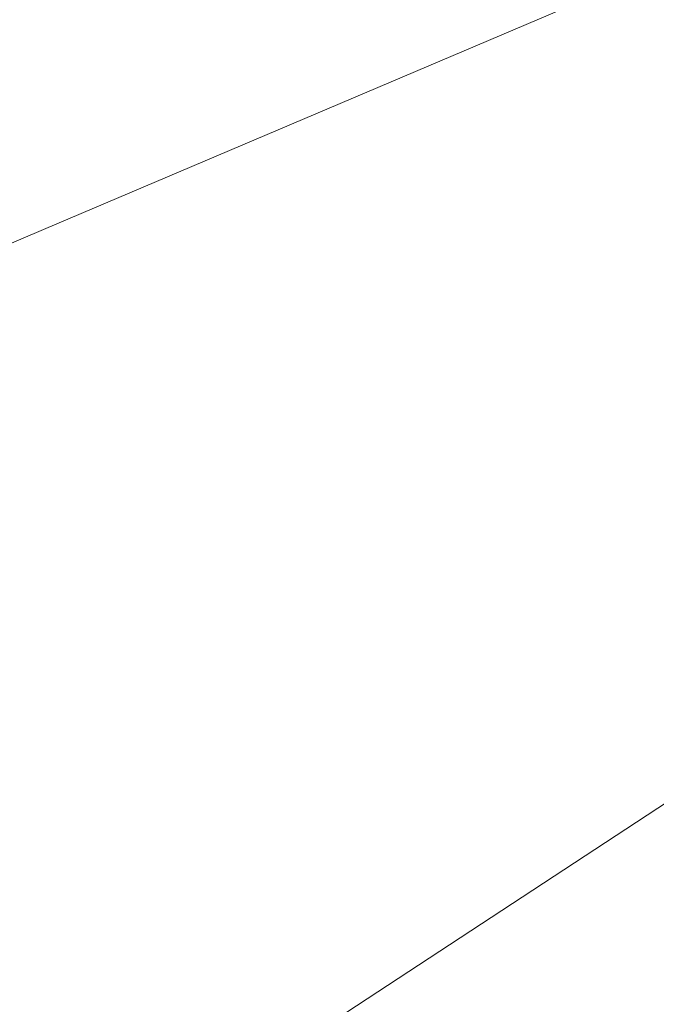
# Model space of a CAD drawing. Extents: x 1620613 to 1693141, y 557269 to 607790.
# Tile 387 of 656: x 1620822.656 to 1620823.148, y 607310.083 to 607310.845. Entities that reach past the tile are written whole.
import ezdxf

# ---------------------------------------------------------------- set-up
doc = ezdxf.new("R2010")
doc.units = 0
doc.header["$LTSCALE"] = 10
doc.header["$MEASUREMENT"] = 0
doc.linetypes.add('DGN Style 2', pattern=[7.346996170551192, 4.408197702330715, -2.938798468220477])
doc.linetypes.add('DGN Style 3', pattern=[10.28579463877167, 7.346996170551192, -2.938798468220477])
for name, color, linetype, lineweight in [('DR_X_Text', 7, 'Continuous', 0), ('DT_X_Contour_Minor', 136, 'DGN Style 3', 0), ('SV_X_Top_of_Bank', 97, 'DGN Style 2', 0)]:
    doc.layers.add(name, color=color, linetype=linetype, lineweight=lineweight)
doc.styles.get("Standard").update_dxf_attribs({"font": 'arial.ttf'})
doc.styles.add('Style-Arial', font='arial.ttf')
doc.dimstyles.get("Standard").update_dxf_attribs({"dimtxt": 0.18, "dimasz": 0.18, "dimexe": 0.18, "dimexo": 0.0625, "dimgap": 0.09, "dimtad": 0, "dimtih": 1, "dimtoh": 1, "dimdec": 4, "dimzin": 0, "dimdsep": 46, "dimtxsty": 'Standard', "dimcen": 0.09, "dimadec": 0, "dimazin": 0, "dimtfac": 1, "dimtdec": 4, "dimtofl": 0, "dimtmove": 0, "dimatfit": 3, "dimfxl": 1, "dimtolj": 1, "dimtzin": 0, "dimarcsym": 0})

# ---------------------------------------------------------------- blocks, each defined once
blk = doc.blocks.new('*U1004')
at = {"layer": 'DT_X_Contour_Minor', "transparency": 33554559, "elevation": 1.00004144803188, "flags": 128}
blk.add_lwpolyline([(-19.69856338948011, 52.66703538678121), (-22.97917621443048, 50.33200244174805), (-23.62268697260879, 49.87430905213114), (-24.14724232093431, 49.50195728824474), (-24.55284226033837, 49.21494715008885), (-24.83948679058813, 49.01327863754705), (-25.44526499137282, 48.58928477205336), (-25.8611415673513, 48.24088889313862), (-26.65443764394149, 47.51369665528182), (-27.82515322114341, 46.40770805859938), (-29.37328829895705, 44.92292310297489), (-34.00487450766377, 40.45843474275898), (-35.55615833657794, 38.95139871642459), (-36.73632016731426, 37.77865690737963), (-37.54535999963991, 36.94020931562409), (-37.98327783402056, 36.43605594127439), (-39.16094306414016, 34.86336003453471), (-39.04050473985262, 34.36560984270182), (-39.02641544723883, 34.2682926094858), (-39.03576399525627, 34.18966242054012), (-39.06855038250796, 34.12971927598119), (-39.12477461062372, 34.0884631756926), (-39.30595633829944, 34.00336296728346), (-39.40387001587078, 33.95451880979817), (-39.56172475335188, 33.87181149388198), (-39.77952055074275, 33.75524101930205), (-40.05725740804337, 33.6048073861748), (-41.49322521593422, 32.82376972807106), (-41.86682246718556, 32.51977822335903), (-41.94894109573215, 32.46183777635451), (-42.03518387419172, 32.41829850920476), (-42.12555080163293, 32.3891604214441), (-42.22004187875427, 32.37442351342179), (-42.67062325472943, 32.33925402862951), (-44.52491818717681, 31.70100150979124), (-44.87782919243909, 31.57921938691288), (-45.14186437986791, 31.48740981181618), (-45.31702374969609, 31.42557278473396), (-45.40330730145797, 31.39370830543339), (-45.51489568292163, 31.34869975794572), (-45.55203357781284, 31.33363400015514), (-45.57975597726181, 31.3221931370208), (-45.59806288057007, 31.31437716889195), (-45.60695428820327, 31.31018609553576), (-45.61811071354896, 31.30384309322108), (-45.63274925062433, 31.29643669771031), (-45.6682975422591, 31.2789747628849), (-45.72475558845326, 31.25145728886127), (-45.80212338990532, 31.21388427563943), (-46.03631719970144, 31.10028218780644), (-46.21665420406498, 31.01860475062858), (-46.58201985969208, 30.85877400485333), (-47.13241416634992, 30.62078995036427), (-47.86783712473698, 30.30465258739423), (-50.07566988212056, 29.35741520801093), (-50.93855268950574, 28.98703429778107), (-51.87132654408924, 28.58631960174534), (-52.87399144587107, 28.15527112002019), (-53.94654739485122, 27.69388885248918), (-56.89988465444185, 26.42309109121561), (-58.06257946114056, 25.91916534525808), (-59.33566093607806, 25.36048642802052), (-60.71912907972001, 24.74705433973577), (-62.21298389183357, 24.07886908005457), (-66.34377894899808, 22.22403749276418), (-67.84851839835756, 21.54901817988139), (-69.2646404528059, 20.915083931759), (-70.59214511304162, 20.32223474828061), (-71.83103237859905, 19.77047062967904), (-75.01657522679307, 18.35387973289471), (-76.27740395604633, 17.79226561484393), (-77.67073300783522, 17.16986643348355), (-79.19656238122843, 16.48668218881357), (-80.85489207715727, 15.74271288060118), (-85.45377169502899, 13.67774797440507), (-87.07017853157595, 12.95140588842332), (-88.4702393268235, 12.32110330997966), (-89.65395408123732, 11.78684023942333), (-90.62132279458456, 11.34861667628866), (-92.9125113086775, 10.30807318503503), (-93.7707048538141, 9.91871885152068), (-94.62689410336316, 9.531063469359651), (-95.48107905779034, 9.145107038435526), (-96.33325971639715, 8.76084955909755), (-98.60306907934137, 7.738428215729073), (-99.40987567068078, 7.375095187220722), (-100.1279384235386, 7.051912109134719), (-100.7572573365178, 6.768878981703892), (-101.2978324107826, 6.525995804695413), (-102.6210408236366, 5.93184059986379), (-103.1047424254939, 5.713238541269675), (-103.5634409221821, 5.503048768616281), (-103.9971363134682, 5.301271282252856), (-104.4058285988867, 5.107906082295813), (-105.4623372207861, 4.603481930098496), (-105.8398135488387, 4.423677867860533), (-106.1798610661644, 4.26258379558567), (-106.4824797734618, 4.120199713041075), (-106.747669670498, 3.996525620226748), (-107.4049376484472, 3.691674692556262), (-107.6804949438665, 3.564470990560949), (-108.0142158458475, 3.411498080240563), (-108.406100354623, 3.232755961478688), (-108.8561484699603, 3.028244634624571), (-110.1338282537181, 2.448522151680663), (-110.552566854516, 2.259257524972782), (-110.8505228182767, 2.126255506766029), (-111.0276961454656, 2.049516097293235), (-111.08408683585, 2.029039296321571), (-111.0734184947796, 2.049451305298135), (-111.080268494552, 2.051227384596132), (-111.1088197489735, 2.041246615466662), (-111.1590722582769, 2.01950899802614), (-111.2310260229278, 1.986014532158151), (-111.4518377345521, 1.881020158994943), (-111.5258236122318, 1.846378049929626), (-111.582172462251, 1.821197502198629), (-111.6208842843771, 1.805478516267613), (-111.6419590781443, 1.799221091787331), (-111.6746424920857, 1.795150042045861), (-111.6955372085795, 1.788726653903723), (-111.7337087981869, 1.772509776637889), (-111.7891572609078, 1.746499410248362), (-111.8618825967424, 1.710695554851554), (-112.0788526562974, 1.602160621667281), (-112.1770932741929, 1.55291708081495), (-112.3090875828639, 1.486587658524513), (-112.4748355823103, 1.403172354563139), (-112.6743372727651, 1.302671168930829), (-113.6841037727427, 0.7937985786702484), (-115.0783100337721, -2.270214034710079), (-115.3522554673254, -2.863819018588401), (-115.5765747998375, -3.331485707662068), (-115.7512680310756, -3.67321410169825), (-115.8763351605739, -3.88900420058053), (-116.1436793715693, -4.296526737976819), (-116.3361288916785, -4.53254616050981), (-116.712969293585, -4.934962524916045), (-117.2742005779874, -5.503775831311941), (-118.0198227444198, -6.238986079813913), (-120.2540030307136, -8.421409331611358), (-121.0628229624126, -9.181990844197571), (-121.8136475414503, -9.82691794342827), (-122.5064767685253, -10.35619062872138), (-123.1413106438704, -10.76980890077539), (-124.7568738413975, -11.71858507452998), (-125.4910743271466, -12.1518302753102), (-126.4820033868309, -12.73998374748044), (-127.7296610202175, -13.48304549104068), (-129.2340472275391, -14.38101550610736), (-133.5880485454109, -16.98214657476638), (-135.0237390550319, -17.84016853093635), (-136.0653095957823, -18.46338609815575), (-136.7127601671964, -18.85179927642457), (-136.9660907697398, -19.0054080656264), (-137.1161457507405, -19.10195898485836), (-137.6377050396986, -19.43754950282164), (-141.3087850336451, -21.79965801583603), (-142.3010540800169, -22.41467155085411), (-143.5292477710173, -23.13458965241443), (-144.9933661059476, -23.95941232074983), (-146.6934090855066, -24.88913955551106), (-155.1774338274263, -29.47264397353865), (-158.1466348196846, -30.92030429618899), (-158.713309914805, -31.19579288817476), (-159.1408204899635, -31.40183281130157), (-159.4291665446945, -31.53842406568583), (-159.5783480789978, -31.60556665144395), (-159.7906128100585, -31.69201532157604), (-159.8883121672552, -31.73380688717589), (-160.0222116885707, -31.79434508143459), (-160.1923113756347, -31.87362990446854), (-160.3986112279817, -31.97166135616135), (-160.9970110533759, -32.25807406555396), (-161.2066706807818, -32.35040008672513), (-161.3868496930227, -32.41256861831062), (-161.5375480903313, -32.44457966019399), (-161.6587658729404, -32.44643321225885), (-161.9427058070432, -32.41116603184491), (-162.2622683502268, -32.52707462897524), (-163.0080010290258, -32.90125080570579), (-164.1799038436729, -33.53369456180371), (-165.7779767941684, -34.42440589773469), (-170.6077315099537, -37.14399289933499), (-172.4226320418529, -38.13404136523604), (-174.2450176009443, -39.06449651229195), (-176.0748881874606, -39.93535834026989), (-177.9122438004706, -40.74662684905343), (-182.8218388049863, -42.83055178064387), (-184.4818742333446, -43.53374406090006), (-185.779784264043, -44.08037720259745), (-186.7155688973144, -44.47045120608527), (-187.2892281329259, -44.70396607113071), (-188.3361522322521, -45.11792686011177), (-188.6820914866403, -45.25521901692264), (-188.9347161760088, -45.35662489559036), (-189.0940263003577, -45.42214449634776), (-189.1600218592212, -45.451777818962), (-189.2115905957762, -45.4829516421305), (-189.4617345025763, -45.63511273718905), (-190.1734896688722, -46.0682156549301), (-191.3468560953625, -46.78226039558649), (-201.688822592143, -53.07604850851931), (-205.38679917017, -54.64874049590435), (-205.8096564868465, -54.82854462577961), (-206.0697906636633, -54.93912351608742), (-206.167201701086, -54.98047716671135), (-206.2714584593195, -55.02426665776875), (-208.0122552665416, -55.75542891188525), (-208.5894353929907, -55.98843138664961), (-209.5623374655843, -56.36879869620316), (-210.9309614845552, -56.89653084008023), (-212.695307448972, -57.57162781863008), (-217.9278592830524, -59.56837287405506), (-219.6532586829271, -60.22691584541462), (-220.9050430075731, -60.70498596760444), (-221.6832122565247, -61.00258324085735), (-221.9877664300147, -61.11970766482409), (-222.1684241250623, -61.19140899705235), (-222.5113793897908, -61.32394815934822), (-223.404751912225, -61.66778964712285), (-224.8485416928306, -62.22293346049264), (-226.8427487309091, -62.98937959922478), (-232.8945238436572, -65.31497240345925), (-235.0483319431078, -66.14522009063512), (-236.9709249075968, -66.89176854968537), (-238.6623027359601, -67.5546177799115), (-240.1224654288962, -68.13376778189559), (-243.7079457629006, -69.56656881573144), (-244.9504880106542, -70.0621904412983), (-245.9890045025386, -70.47445454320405), (-246.8234952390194, -70.80336112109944), (-247.453960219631, -71.0489101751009), (-248.8631658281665, -71.59256428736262), (-249.4288484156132, -71.79934764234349), (-250.068991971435, -72.0119571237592), (-250.7835964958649, -72.23039273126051), (-251.57266198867, -72.45465446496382), (-253.7761179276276, -73.0604539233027), (-254.6851475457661, -73.28589885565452), (-255.7596444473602, -73.50788405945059), (-256.9996086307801, -73.72640953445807), (-258.4050400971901, -73.94147528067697), (-262.3734803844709, -74.51037096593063), (-263.0527359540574, -74.90989415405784), (-262.1141724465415, -75.68179195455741), (-259.5577898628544, -76.8260643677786), (-255.3835882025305, -78.34271139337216), (-242.0952916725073, -82.8836029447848), (-237.6840457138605, -84.33988916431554), (-234.4165302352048, -85.3030791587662), (-232.2927452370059, -85.77317292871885), (-231.3126907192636, -85.75017047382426), (-230.2241859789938, -85.03136896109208), (-229.5912405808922, -84.9496382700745), (-228.508782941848, -85.24354733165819), (-226.9768130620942, -85.91309614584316), (-224.995330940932, -86.95828471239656), (-219.112028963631, -90.24630722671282), (-217.1124980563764, -91.31418354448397), (-215.5263818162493, -92.05179561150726), (-214.3536802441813, -92.45914342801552), (-213.5943933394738, -92.53622699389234), (-212.1208478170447, -92.30143083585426), (-211.5290315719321, -92.16274735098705), (-210.858741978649, -91.92279401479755), (-210.1099790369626, -91.58157082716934), (-209.28274274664, -91.13907778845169), (-206.9721481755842, -89.82406988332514), (-206.1693524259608, -89.3729833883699), (-205.4939111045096, -89.0059798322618), (-204.9458242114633, -88.72305921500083), (-204.5250917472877, -88.52422153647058), (-203.5729444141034, -88.10609831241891), (-203.0896583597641, -87.90451251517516), (-202.3539106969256, -87.61334754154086), (-201.3657014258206, -87.2326033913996), (-200.1250305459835, -86.76228006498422), (-196.4799593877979, -85.38864562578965), (-195.1748011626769, -84.87822341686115), (-193.9931298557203, -84.3771826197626), (-192.9349454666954, -83.88552323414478), (-192.0002479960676, -83.40324526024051), (-189.6723706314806, -82.12967921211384), (-188.7681808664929, -81.66245595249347), (-187.8015195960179, -81.21596070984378), (-186.7723868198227, -80.79019348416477), (-185.6807825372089, -80.38515427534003), (-182.6865424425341, -79.33268707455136), (-181.6753293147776, -78.97596076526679), (-180.8873700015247, -78.69513223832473), (-180.3226645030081, -78.49020149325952), (-179.9812128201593, -78.36116853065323), (-179.3683467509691, -78.11827767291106), (-179.0742228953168, -78.00374266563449), (-178.6515008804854, -77.84230578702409), (-178.1001807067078, -77.63396703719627), (-177.4202623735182, -77.37872641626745), (-175.4356826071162, -76.63554893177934), (-174.4497595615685, -76.25938664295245), (-172.9804252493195, -75.68828288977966), (-171.0276796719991, -74.92223767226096), (-168.5915228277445, -73.96125099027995), (-161.4505562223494, -71.13869788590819), (-159.0869534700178, -70.20488320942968), (-157.3518701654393, -69.52035400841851), (-156.2453063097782, -69.08511028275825), (-155.7672619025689, -68.89915203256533), (-155.3305027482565, -68.73564399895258), (-155.1340308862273, -68.64854807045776), (-154.8721846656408, -68.50989130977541), (-154.5449640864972, -68.31967371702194), (-154.1523691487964, -68.07789529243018), (-153.0182835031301, -67.36440505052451), (-152.5775806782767, -67.10015827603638), (-152.1060364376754, -66.84253563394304), (-151.6036507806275, -66.5915371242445), (-151.0704237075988, -66.34716274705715), (-149.6073629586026, -65.7043299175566), (-148.8065406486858, -65.3646077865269), (-147.5013692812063, -64.82756601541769), (-145.6918488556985, -64.09320460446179), (-143.3779793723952, -63.16152355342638), (-136.5351953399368, -60.41394789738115), (-134.2126801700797, -59.4912702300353), (-132.377222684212, -58.78391897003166), (-131.0288228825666, -58.29189411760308), (-130.1674807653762, -58.01519567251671), (-128.5199786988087, -57.56443502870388), (-127.9697858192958, -57.40625049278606), (-127.5548337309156, -57.26976736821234), (-127.275122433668, -57.15498565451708), (-127.1306519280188, -57.06190535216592), (-126.7720180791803, -56.67816723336), (-126.1237401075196, -56.21200879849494), (-125.9842667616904, -56.12277422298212), (-125.843680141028, -56.05485268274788), (-125.7019802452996, -56.00824417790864), (-125.5591670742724, -55.98294870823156), (-125.1768475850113, -55.94391150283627), (-125.0332902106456, -55.9244748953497), (-124.8893577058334, -55.89544297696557), (-124.7450500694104, -55.85681574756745), (-124.6003673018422, -55.80859320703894), (-124.2140464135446, -55.66720601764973), (-124.0948896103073, -55.62273741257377), (-124.0271598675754, -55.59537198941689), (-124.0108571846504, -55.58510974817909), (-124.0459815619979, -55.59195068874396), (-124.2082159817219, -55.63299743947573), (-124.2072954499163, -55.62203224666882), (-124.0828580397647, -55.5583516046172), (-123.8349037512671, -55.44195551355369), (-123.4634325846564, -55.27284397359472), (-122.3081536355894, -54.75159260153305), (-121.9045513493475, -54.57178320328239), (-121.5602037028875, -54.42329353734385), (-121.2751106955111, -54.30612360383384), (-121.0492723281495, -54.22027340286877), (-120.5260428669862, -54.03309917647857), (-120.3248199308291, -53.95572350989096), (-120.1135732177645, -53.86397717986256), (-119.8923027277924, -53.75786018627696), (-119.6610084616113, -53.63737252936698), (-119.0308587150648, -53.29691122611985), (-118.8210815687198, -53.18387050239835), (-118.6643624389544, -53.10009430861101), (-118.5607013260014, -53.04558264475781), (-118.5100982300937, -53.02033551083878), (-118.445900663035, -52.99202919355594), (-118.4082079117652, -52.9755096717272), (-118.3432778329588, -52.94718084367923), (-118.2511104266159, -52.90704270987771), (-117.7769766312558, -52.70082302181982), (-117.6604126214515, -52.64993608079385), (-117.5767673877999, -52.61297944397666), (-117.5260409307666, -52.58995311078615), (-117.5082332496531, -52.58085708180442), (-117.5046378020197, -52.57517474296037), (-117.4425207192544, -52.54752018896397), (-117.2588660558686, -52.46881828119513), (-116.9536738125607, -52.33906901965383), (-116.5269439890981, -52.15827240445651), (-115.2269476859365, -51.60808495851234), (-114.7389264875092, -51.39922886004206), (-114.2498601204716, -51.18530114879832), (-113.759748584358, -50.96630182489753), (-113.2685918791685, -50.74223088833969), (-111.95744710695, -50.13794624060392), (-111.4485363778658, -49.90457154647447), (-110.9051627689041, -49.65766094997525), (-110.327326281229, -49.39721445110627), (-109.7150269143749, -49.12323204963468), (-108.0362780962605, -48.37456444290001), (-107.3639307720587, -48.07542310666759), (-106.6059504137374, -47.73949980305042), (-105.7623370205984, -47.3667945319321), (-104.833090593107, -46.95730729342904), (-102.2409227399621, -45.8162987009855), (-101.1565342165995, -45.33762621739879), (-99.84749453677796, -44.75736521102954), (-98.31380370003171, -44.07551568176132), (-96.55546170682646, -43.29207762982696), (-91.56701484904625, -41.06745812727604), (-89.76278223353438, -40.26181413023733), (-88.09141953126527, -39.51334676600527), (-86.5529267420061, -38.82205603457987), (-85.14730386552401, -38.18794193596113), (-81.57613607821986, -36.57320651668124), (-80.31450878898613, -36.00286264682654), (-79.20800276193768, -35.5028826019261), (-78.25661799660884, -35.07326638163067), (-77.46035449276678, -34.7140139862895), (-75.54381349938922, -33.84982603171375), (-74.6826008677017, -33.4626414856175), (-73.53636871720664, -32.9492288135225), (-72.10511704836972, -32.3095880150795), (-70.38884586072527, -31.54371909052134), (-65.43209666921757, -29.33309779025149), (-63.72753570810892, -28.57223248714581), (-62.33141471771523, -27.94760255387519), (-61.24373369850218, -27.45920798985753), (-60.4644926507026, -27.1070487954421), (-58.797769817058, -26.34960476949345), (-58.23244526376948, -26.09222523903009), (-57.78651372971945, -25.88816966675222), (-57.45997521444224, -25.73743805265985), (-57.25282971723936, -25.64003039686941), (-56.85963241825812, -25.45137525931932), (-56.69481242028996, -25.37157956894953), (-56.49525040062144, -25.27368385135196), (-56.26094635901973, -25.15768810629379), (-55.99190029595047, -25.02359233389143), (-55.22812143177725, -24.64187023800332), (-54.92668235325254, -24.49329798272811), (-54.59519926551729, -24.3338727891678), (-54.23367216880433, -24.16359465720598), (-53.84210106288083, -23.98246358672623), (-52.75785276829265, -23.48497681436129), (-52.40194051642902, -23.32227899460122), (-52.14738998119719, -23.20730061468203), (-51.99420116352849, -23.14004167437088), (-51.94237406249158, -23.12050217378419), (-51.93931741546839, -23.13202275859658), (-51.92398838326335, -23.12884260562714), (-51.8802937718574, -23.11066170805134), (-51.8082335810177, -23.07748006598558), (-51.70780781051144, -23.02929767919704), (-51.40218498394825, -22.88081032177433), (-51.2431828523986, -22.80366298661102), (-50.99539357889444, -22.68358649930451), (-50.65881716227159, -22.5205808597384), (-48.98076792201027, -21.70824775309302), (-48.57046440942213, -21.50972802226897), (-48.27906813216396, -21.36896756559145), (-48.10657908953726, -21.28596638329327), (-48.0529972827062, -21.26072447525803), (-48.06865544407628, -21.27042508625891), (-48.07115256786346, -21.27239256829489), (-48.06690031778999, -21.27101955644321), (-48.05589869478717, -21.26630605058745), (-48.03814769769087, -21.25825205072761), (-47.9818125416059, -21.2323207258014), (-47.96044154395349, -21.22566803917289), (-47.93857991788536, -21.22515847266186), (-47.91622766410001, -21.23079202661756), (-47.89338478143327, -21.24256870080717), (-47.78563986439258, -21.31186046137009), (-47.20908225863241, -20.90700073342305), (-46.97236126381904, -20.63230061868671), (-46.50929439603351, -19.98171158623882), (-45.81988165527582, -18.95523363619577), (-44.90412304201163, -17.55286676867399), (-42.16030557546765, -13.31203656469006), (-41.1331361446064, -11.86680070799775), (-40.10949095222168, -10.71171579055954), (-39.08936999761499, -9.846781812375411), (-38.07277328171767, -9.271998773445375), (-33.76517537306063, -7.448048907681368), (-33.0203968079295, -7.132690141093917), (-32.59842122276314, -6.954014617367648), (-32.18856481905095, -6.692880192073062), (-31.27547729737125, -6.043483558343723), (-29.85915865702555, -5.005824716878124), (-27.93960889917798, -3.579903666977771), (-22.1498347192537, 0.740235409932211), (-20.14911241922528, 2.218233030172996), (-18.4892761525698, 3.412121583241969), (-17.17032592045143, 4.321901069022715), (-16.19226172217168, 4.947571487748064), (-14.03860523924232, 6.237213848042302), (-13.30746693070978, 6.678956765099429), (-12.7292943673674, 7.036953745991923), (-12.30408755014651, 7.311204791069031), (-12.03184647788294, 7.501709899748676), (-11.50982461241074, 7.898062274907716), (-11.08212105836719, 8.177272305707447), (-10.19052679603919, 8.71763811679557), (-8.835041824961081, 9.519159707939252), (-7.015666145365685, 10.5818370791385), (-1.545476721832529, 13.76385110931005), (0.3151866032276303, 14.84732790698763), (1.794534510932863, 15.71124777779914), (2.892567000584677, 16.35561072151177), (3.609284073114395, 16.78041673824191), (5.012109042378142, 17.62049021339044), (5.76226761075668, 18.07900135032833), (6.960624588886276, 18.82447965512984), (8.607179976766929, 19.85692512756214), (10.70193377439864, 21.17633776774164), (16.88554178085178, 25.07739436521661), (18.93543929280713, 26.37318279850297), (20.44742582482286, 27.33475565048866), (21.42150137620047, 27.96211292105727), (21.85766594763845, 28.25525461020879), (22.30355683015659, 28.59134500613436), (22.50757434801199, 28.57112496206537), (22.78520873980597, 28.25839703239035), (23.13646000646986, 27.65316121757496), (23.56132814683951, 26.75541751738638), (25.71581884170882, 21.88342851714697)], dxfattribs=at)
blk = doc.blocks.new('TerminatorOpen_0.5')
at = {"color": 0, "linetype": 'ByBlock', "lineweight": -2}
for q in [(-1, 0.25), (-1, 0), (-1, -0.25)]:
    blk.add_line((0, 0), q, dxfattribs=at)

msp = doc.modelspace()

# ---------------------------------------------------------------- linework, layer by layer
at = {"layer": 'SV_X_Top_of_Bank', "extrusion": (0.007114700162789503, -0.05176716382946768, 0.9986338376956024), "elevation": -18855.21206843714, "flags": 128}
msp.add_lwpolyline([(1688341.399474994, 380495.2335694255), (1688359.531308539, 380495.7043637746), (1688370.463455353, 380498.0725351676), (1688395.572580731, 380506.740670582), (1688420.940108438, 380511.7574321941), (1688444.138128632, 380518.355338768), (1688467.22231404, 380528.7305743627), (1688491.262317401, 380540.2151339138), (1688508.535586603, 380545.2887184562), (1688513.5223003, 380548.4010002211), (1688516.051220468, 380548.1495454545), (1688520.39603739, 380549.3039635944), (1688525.368929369, 380551.0706712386)], dxfattribs=at)
at = {"layer": 'SV_X_Top_of_Bank', "extrusion": (0.04489057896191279, -0.1067836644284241, 0.9932683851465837), "elevation": 8952.639644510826, "flags": 128}
msp.add_lwpolyline([(1729619.200279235, -67683.47041249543), (1729610.048117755, -67689.2494116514), (1729593.286163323, -67692.1110974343), (1729566.643396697, -67690.50938442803), (1729551.852254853, -67691.88192179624), (1729536.554039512, -67691.83763185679), (1729515.835796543, -67695.68964613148), (1729501.149706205, -67697.72199223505), (1729469.279658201, -67698.3224800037)], dxfattribs=at)
at = {"layer": 'SV_X_Top_of_Bank', "extrusion": (0.168901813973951, -0.4467975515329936, 0.8785465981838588), "elevation": 3356.978483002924, "flags": 128}
msp.add_lwpolyline([(1730947.770607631, -3965.265990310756), (1730946.805849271, -3964.96904812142), (1730946.663359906, -3964.804005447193), (1730941.67030618, -3965.055207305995), (1730939.350192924, -3965.361981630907), (1730937.749893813, -3967.172645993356), (1730926.574366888, -3968.532772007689), (1730874.446998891, -3968.466137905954), (1730864.586120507, -3969.339779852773), (1730855.732144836, -3969.748913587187), (1730845.815665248, -3968.420788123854), (1730844.088985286, -3969.592587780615), (1730838.536446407, -3969.077424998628), (1730833.231231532, -3969.713117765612)], dxfattribs=at)

# ---------------------------------------------------------------- block references
at = {"layer": 'DT_X_Contour_Minor', "transparency": 33554559}
msp.add_blockref('*U1004', (1621028.060791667, 607365.3311666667, 1050.599958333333), dxfattribs=at)

# ---------------------------------------------------------------- leaders
at = {"layer": 'DR_X_Text', "annotation_type": 0, "has_hookline": 1, "hookline_direction": 1}
msp.add_leader([(1620881.245000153, 607312.333310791, 1046.267599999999), (1620804.679557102, 607276.0227453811, 1046.267599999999), (1620803.279557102, 607276.0227453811, 1046.267599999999)], dimstyle='Standard', override={"dimscale": 10, "dimtxt": 0.14, "dimasz": 0.14, "dimgap": 0.07000000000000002, "dimtad": 0, "dimtxsty": 'Style-Arial', "dimldrblk": 'TerminatorOpen_0.5'}, dxfattribs=at)

doc.saveas('drawing.dxf')
